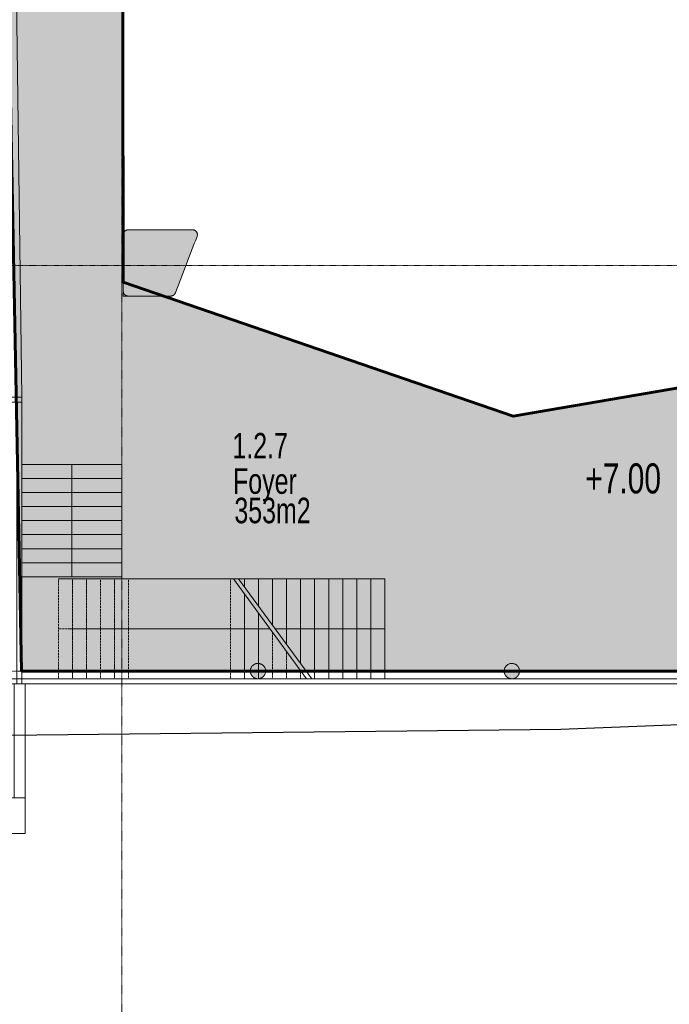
# Model space of a CAD drawing. Header units: millimetres. Extents: x -409347 to -76892, y 286088 to 1850972.
# Tile 291 of 364: x -257834 to -245098, y 1124710 to 1144012. Entities that reach past the tile are written whole.
import ezdxf

# ---------------------------------------------------------------- set-up
doc = ezdxf.new("R2010")
doc.units = ezdxf.units.MM
doc.linetypes.add('DGN Style 2', pattern=[3.08948, 1.853688, -1.235792])
doc.linetypes.add('DGN Style 4', pattern=[4.946257, 2.471584, -1.235792, 0.003089, -1.235792])
for name, color, linetype, lineweight in [('A_BU_CONCRETE_S_FILL', 7, 'Continuous', 0), ('A_P_ALLG_RWO_X_X', 20, 'Continuous', 30), ('A_P_AUSA_STR_X_X', 251, 'Continuous', 0), ('A_P_ERSC_TRE_A_X', 251, 'Continuous', 0), ('A_P_ERSC_TRE_V_X', 251, 'DGN Style 2', 0), ('A_P_MOEB_LOS_X_X', 9, 'Continuous', 0), ('A_P_TEXT_100_X_T', 80, 'Continuous', 0), ('A_P_TREPPE_TXT_A_T', 56, 'Continuous', 13), ('A_P_WAND_BET_A_X', 25, 'Continuous', 0), ('A_P_WAND_BET_V_X', 131, 'DGN Style 2', 0), ('A_P_WAND_BET_X_X', 251, 'Continuous', 30), ('W_TEXT1', 251, 'Continuous', 13), ('Z_RAUMSTEMPEL', 251, 'Continuous', 0)]:
    doc.layers.add(name, color=color, linetype=linetype, lineweight=lineweight)
doc.layers.add('A_P_ACHS_HAR_X_X', color=70, linetype='DGN Style 4', lineweight=0, transparency=0.7)
doc.layers.add('Foyers$stairs', color=7, linetype='Continuous', lineweight=0, true_color=0x000000)
doc.styles.add('H_200-25', font='arial.ttf', dxfattribs={"width": 0.7, "height": 0.5})
doc.styles.add('HPP200-25', font='arial.ttf', dxfattribs={"width": 0.7, "height": 0.5})
doc.styles.add('HPP200-35', font='arial.ttf', dxfattribs={"width": 0.714286, "height": 0.7})

msp = doc.modelspace()

# ---------------------------------------------------------------- hatches: boundary and pattern name
at = {"layer": 'A_BU_CONCRETE_S_FILL', "lineweight": 60, "true_color": 0x991b1e, "transparency": 33554470}
h = msp.add_hatch(color=244, dxfattribs=at)
h.dxf.hatch_style = 1
h.paths.add_polyline_path([(-255837, 1163686), (-262677, 1163686), (-262677, 1157767), (-258313, 1157767), (-257797, 1131242), (-228236, 1131242), (-228136, 1139191), (-231087, 1139191), (-231087, 1144792), (-228287, 1144792), (-228236, 1155616), (-233587, 1155600), (-233555, 1138695), (-242703, 1137171), (-248156, 1136239), (-255805, 1138864)])
at = {"layer": 'A_BU_CONCRETE_S_FILL', "extrusion": (0, 0, -1)}
h = msp.add_hatch(color=256, dxfattribs=at)
edge = h.paths.add_edge_path()
edge.add_spline(control_points=[(253312, 1131242), (253312, 1131392), (253162, 1131392), (253012, 1131392), (253012, 1131242), (253012, 1131092), (253162, 1131092)], knot_values=[0, 0, 0, 0.333333, 0.333333, 0.666667, 0.666667, 1, 1, 1], weights=[1, 0.707107, 1, 0.707107, 1, 0.707107, 1], degree=2, periodic=0)
edge.add_spline(control_points=[(253162, 1131092), (253312, 1131092), (253312, 1131242)], knot_values=[0, 0, 0, 1, 1, 1], weights=[1, 0.707107, 1], degree=2, periodic=0)
h = msp.add_hatch(color=256, dxfattribs=at)
edge = h.paths.add_edge_path()
edge.add_spline(control_points=[(248335, 1131242), (248335, 1131392), (248185, 1131392), (248035, 1131392), (248035, 1131242), (248035, 1131092), (248185, 1131092)], knot_values=[0, 0, 0, 0.333333, 0.333333, 0.666667, 0.666667, 1, 1, 1], weights=[1, 0.707107, 1, 0.707107, 1, 0.707107, 1], degree=2, periodic=0)
edge.add_spline(control_points=[(248185, 1131092), (248335, 1131092), (248335, 1131242)], knot_values=[0, 0, 0, 1, 1, 1], weights=[1, 0.707107, 1], degree=2, periodic=0)
at = {"layer": 'A_P_AUSA_STR_X_X', "ltscale": 0.01}
h = msp.add_hatch(color=256, dxfattribs=at)
edge = h.paths.add_edge_path()
edge.add_line((-255246, 1138594), (-255246, 1138594))
edge.add_line((-255246, 1138594), (-255135, 1138594))
edge.add_line((-255135, 1138594), (-255082, 1138594))
edge.add_line((-255082, 1138594), (-255061, 1138594))
edge.add_line((-255061, 1138594), (-255029, 1138594))
edge.add_line((-255029, 1138594), (-254875, 1138594))
edge.add_line((-254875, 1138594), (-254868, 1138594))
edge.add_line((-254868, 1138594), (-254861, 1138595))
edge.add_line((-254861, 1138595), (-254854, 1138596))
edge.add_line((-254854, 1138596), (-254847, 1138598))
edge.add_line((-254847, 1138598), (-254840, 1138600))
edge.add_line((-254840, 1138600), (-254834, 1138603))
edge.add_line((-254834, 1138603), (-254827, 1138606))
edge.add_line((-254827, 1138606), (-254821, 1138610))
edge.add_line((-254821, 1138610), (-254814, 1138614))
edge.add_line((-254814, 1138614), (-254809, 1138619))
edge.add_line((-254809, 1138619), (-254803, 1138624))
edge.add_line((-254803, 1138624), (-254798, 1138629))
edge.add_line((-254798, 1138629), (-254794, 1138634))
edge.add_line((-254794, 1138634), (-254790, 1138640))
edge.add_line((-254790, 1138640), (-254786, 1138646))
edge.add_line((-254786, 1138646), (-254783, 1138652))
edge.add_line((-254783, 1138652), (-254780, 1138659))
edge.add_line((-254780, 1138659), (-254357, 1139760))
edge.add_line((-254357, 1139760), (-254350, 1139791))
edge.add_spline(control_points=[(-254350, 1139791), (-254349, 1139795), (-254349, 1139798), (-254350, 1139802)], knot_values=[0, 0, 0, 0, 1, 1, 1, 1], degree=3, periodic=0)
edge.add_line((-254350, 1139802), (-254351, 1139814))
edge.add_line((-254351, 1139814), (-254353, 1139825))
edge.add_line((-254353, 1139825), (-254357, 1139836))
edge.add_line((-254357, 1139836), (-254363, 1139847))
edge.add_line((-254363, 1139847), (-254369, 1139857))
edge.add_line((-254369, 1139857), (-254377, 1139866))
edge.add_line((-254377, 1139866), (-254386, 1139873))
edge.add_line((-254386, 1139873), (-254396, 1139880))
edge.add_line((-254396, 1139880), (-254406, 1139885))
edge.add_line((-254406, 1139885), (-254416, 1139889))
edge.add_line((-254416, 1139889), (-254427, 1139892))
edge.add_line((-254427, 1139892), (-254437, 1139893))
edge.add_line((-254437, 1139893), (-254447, 1139894))
edge.add_line((-254447, 1139894), (-255705, 1139894))
edge.add_line((-255705, 1139894), (-255714, 1139893))
edge.add_line((-255714, 1139893), (-255722, 1139892))
edge.add_line((-255722, 1139892), (-255731, 1139890))
edge.add_line((-255731, 1139890), (-255740, 1139887))
edge.add_line((-255740, 1139887), (-255748, 1139884))
edge.add_line((-255748, 1139884), (-255757, 1139879))
edge.add_line((-255757, 1139879), (-255765, 1139873))
edge.add_line((-255765, 1139873), (-255772, 1139867))
edge.add_line((-255772, 1139867), (-255779, 1139860))
edge.add_line((-255779, 1139860), (-255785, 1139852))
edge.add_line((-255785, 1139852), (-255791, 1139844))
edge.add_line((-255791, 1139844), (-255795, 1139835))
edge.add_line((-255795, 1139835), (-255799, 1139827))
edge.add_line((-255799, 1139827), (-255802, 1139818))
edge.add_line((-255802, 1139818), (-255804, 1139809))
edge.add_line((-255804, 1139809), (-255805, 1139800))
edge.add_line((-255805, 1139800), (-255805, 1139791))
edge.add_line((-255805, 1139791), (-255805, 1139091))
edge.add_line((-255805, 1139091), (-255805, 1138694))
edge.add_spline(control_points=[(-255805, 1138694), (-255805, 1138594), (-255705, 1138594)], knot_values=[0, 0, 0, 1, 1, 1], weights=[1, 0.707107, 1], degree=2, periodic=0)
edge.add_line((-255705, 1138594), (-255306, 1138594))
edge.add_line((-255306, 1138594), (-255304, 1138594))
edge.add_line((-255304, 1138594), (-255304, 1138594))
edge.add_line((-255304, 1138594), (-255246, 1138594))
at = {"layer": 'A_P_ERSC_TRE_A_X', "linetype": 'Continuous', "extrusion": (0, 0, -1)}
msp.add_hatch(color=256, dxfattribs=at).paths.add_polyline_path([(256676, 1133292), (256809, 1133092), (256942, 1133292), (256809, 1133292)])
at = {"layer": 'A_P_ERSC_TRE_V_X', "linetype": 'Continuous', "extrusion": (0, 0, -1)}
msp.add_hatch(color=256, dxfattribs=at).paths.add_polyline_path([(254526, 1131939), (254526, 1132072), (254526, 1132205), (254326, 1132072)])

# ---------------------------------------------------------------- linework, layer by layer
at = {"color": 244, "lineweight": 60, "true_color": 0x991b1e}
msp.add_lwpolyline([(-262677, 1163686), (-255837, 1163686), (-255805, 1138864), (-248156, 1136239), (-242703, 1137171), (-233555, 1138695), (-233587, 1155600), (-228236, 1155616), (-228287, 1144792), (-231087, 1144792), (-231087, 1139191), (-228136, 1139191), (-228236, 1131242), (-257797, 1131242), (-258313, 1157767), (-262677, 1157767), (-262677, 1163686)], dxfattribs=at)
at = {"layer": 'A_BU_CONCRETE_S_FILL'}
for points in [[(-253312, 1131242), (-253312, 1131392), (-253162, 1131392), (-253012, 1131392), (-253012, 1131242), (-253012, 1131092), (-253162, 1131092), (-253312, 1131092), (-253312, 1131242)], [(-248335, 1131242), (-248335, 1131392), (-248185, 1131392), (-248035, 1131392), (-248035, 1131242), (-248035, 1131092), (-248185, 1131092), (-248335, 1131092), (-248335, 1131242)]]:
    msp.add_rational_spline(points, [1, 0.707106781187, 1, 0.707106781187, 1, 0.707106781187, 1, 0.707106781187, 1], degree=2, knots=[0, 0, 0, 0.166667, 0.166667, 0.333333, 0.333333, 0.5, 0.5, 1, 1, 1], dxfattribs=at)
at = {"layer": 'A_P_ACHS_HAR_X_X', "ltscale": 0.000466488, "transparency": 33554477}
for p, q in [((-255829, 1198014), (-255829, 1108014)), ((-218481, 1139194), (-308481, 1139194)), ((-218471, 1131242), (-308471, 1131242))]:
    msp.add_line(p, q, dxfattribs=at)
at = {"layer": 'A_P_ALLG_RWO_X_X', "ltscale": 0.01}
msp.add_lwpolyline([(-299737, 1190165), (-299076, 1162230), (-295960, 1162237), (-296269, 1129096), (-262938, 1129180), (-262939, 1129934), (-247222, 1130104), (-224676, 1130992), (-223933, 1127653), (-223407, 1125748), (-216572, 1126609), (-198116, 1132504), (-204821, 1160115), (-209805, 1158859), (-209531, 1157510), (-225717, 1153238), (-227520, 1191746)], dxfattribs=at)
at = {"layer": 'A_P_AUSA_STR_X_X', "ltscale": 0.01}
for points in [[(-255804, 1139809), (-255804, 1139806), (-255804, 1139803), (-255805, 1139800)], [(-255805, 1139800), (-255805, 1139797), (-255805, 1139794), (-255805, 1139791)], [(-255805, 1139791), (-255805, 1139558), (-255805, 1139324), (-255805, 1139091)], [(-255802, 1139818), (-255802, 1139815), (-255803, 1139812), (-255804, 1139809)], [(-255799, 1139827), (-255800, 1139824), (-255801, 1139821), (-255802, 1139818)], [(-255795, 1139835), (-255797, 1139833), (-255798, 1139830), (-255799, 1139827)], [(-255791, 1139844), (-255792, 1139841), (-255794, 1139838), (-255795, 1139835)], [(-255785, 1139852), (-255787, 1139850), (-255789, 1139847), (-255791, 1139844)], [(-255779, 1139860), (-255781, 1139857), (-255783, 1139855), (-255785, 1139852)], [(-255772, 1139867), (-255775, 1139865), (-255777, 1139862), (-255779, 1139860)], [(-255765, 1139873), (-255767, 1139871), (-255770, 1139869), (-255772, 1139867)], [(-255757, 1139879), (-255760, 1139877), (-255762, 1139875), (-255765, 1139873)], [(-255748, 1139884), (-255751, 1139882), (-255754, 1139881), (-255757, 1139879)], [(-255740, 1139887), (-255743, 1139886), (-255746, 1139885), (-255748, 1139884)], [(-255731, 1139890), (-255734, 1139889), (-255737, 1139888), (-255740, 1139887)], [(-255722, 1139892), (-255725, 1139892), (-255728, 1139891), (-255731, 1139890)], [(-255714, 1139893), (-255717, 1139893), (-255719, 1139893), (-255722, 1139892)], [(-255705, 1139894), (-255708, 1139894), (-255711, 1139894), (-255714, 1139893)], [(-254447, 1139894), (-254866, 1139894), (-255286, 1139894), (-255705, 1139894)], [(-254437, 1139893), (-254440, 1139893), (-254444, 1139894), (-254447, 1139894)], [(-254427, 1139892), (-254430, 1139892), (-254433, 1139893), (-254437, 1139893)], [(-254416, 1139889), (-254420, 1139890), (-254423, 1139891), (-254427, 1139892)], [(-254406, 1139885), (-254409, 1139886), (-254413, 1139888), (-254416, 1139889)], [(-254396, 1139880), (-254399, 1139882), (-254402, 1139883), (-254406, 1139885)], [(-254386, 1139873), (-254389, 1139876), (-254392, 1139878), (-254396, 1139880)], [(-254377, 1139866), (-254380, 1139868), (-254383, 1139871), (-254386, 1139873)], [(-254369, 1139857), (-254372, 1139860), (-254375, 1139863), (-254377, 1139866)], [(-254363, 1139847), (-254365, 1139850), (-254367, 1139853), (-254369, 1139857)], [(-254357, 1139836), (-254359, 1139840), (-254361, 1139843), (-254363, 1139847)], [(-254353, 1139825), (-254355, 1139829), (-254356, 1139832), (-254357, 1139836)], [(-254357, 1139760), (-254354, 1139771), (-254352, 1139781), (-254350, 1139791)], [(-254351, 1139814), (-254352, 1139817), (-254352, 1139821), (-254353, 1139825)], [(-254350, 1139802), (-254350, 1139806), (-254350, 1139810), (-254351, 1139814)], [(-254350, 1139791), (-254349, 1139795), (-254349, 1139798), (-254350, 1139802)], [(-254780, 1138659), (-254639, 1139026), (-254498, 1139393), (-254357, 1139760)], [(-254814, 1138614), (-254813, 1138616), (-254811, 1138617), (-254809, 1138619)], [(-254809, 1138619), (-254807, 1138620), (-254805, 1138622), (-254803, 1138624)], [(-254803, 1138624), (-254802, 1138625), (-254800, 1138627), (-254798, 1138629)], [(-254798, 1138629), (-254797, 1138631), (-254795, 1138633), (-254794, 1138634)], [(-254794, 1138634), (-254792, 1138636), (-254791, 1138638), (-254790, 1138640)], [(-254790, 1138640), (-254789, 1138642), (-254787, 1138644), (-254786, 1138646)], [(-254786, 1138646), (-254785, 1138648), (-254784, 1138650), (-254783, 1138652)], [(-254783, 1138652), (-254782, 1138654), (-254781, 1138657), (-254780, 1138659)], [(-255306, 1138594), (-255306, 1138594), (-255305, 1138594), (-255304, 1138594)], [(-255304, 1138594), (-255304, 1138594), (-255304, 1138594), (-255304, 1138594)], [(-255304, 1138594), (-255284, 1138594), (-255265, 1138594), (-255246, 1138594)], [(-254875, 1138594), (-254873, 1138594), (-254870, 1138594), (-254868, 1138594)], [(-254868, 1138594), (-254866, 1138595), (-254863, 1138595), (-254861, 1138595)], [(-254861, 1138595), (-254859, 1138596), (-254856, 1138596), (-254854, 1138596)], [(-254854, 1138596), (-254852, 1138597), (-254849, 1138597), (-254847, 1138598)], [(-254847, 1138598), (-254845, 1138599), (-254843, 1138599), (-254840, 1138600)], [(-254840, 1138600), (-254838, 1138601), (-254836, 1138602), (-254834, 1138603)], [(-254834, 1138603), (-254831, 1138604), (-254829, 1138605), (-254827, 1138606)], [(-254827, 1138606), (-254825, 1138607), (-254823, 1138609), (-254821, 1138610)], [(-254821, 1138610), (-254819, 1138611), (-254816, 1138613), (-254814, 1138614)]]:
    msp.add_open_spline(points, degree=3, dxfattribs=at)
msp.add_rational_spline([(-255805, 1139091), (-255805, 1138959), (-255805, 1138826), (-255805, 1138694), (-255805, 1138636), (-255764, 1138594), (-255705, 1138594), (-255572, 1138594), (-255439, 1138594), (-255306, 1138594)], [1, 1, 1, 1, 0.804737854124, 0.804737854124, 1, 1, 1, 1], degree=3, knots=[0.7777778, 0.7777778, 0.7777778, 0.7777778, 0.8333333, 0.8333333, 0.8333333, 0.8888889, 0.8888889, 0.8888889, 0.9444444, 0.9444444, 0.9444444, 0.9444444], dxfattribs=at)
msp.add_open_spline([(-255246, 1138594), (-255246, 1138594), (-255246, 1138594), (-255246, 1138594), (-255209, 1138594), (-255172, 1138594), (-255135, 1138594), (-255117, 1138594), (-255099, 1138594), (-255082, 1138594), (-255075, 1138594), (-255068, 1138594), (-255061, 1138594), (-255050, 1138594), (-255040, 1138594), (-255029, 1138594), (-255012, 1138594), (-254960, 1138594), (-254909, 1138594), (-254875, 1138594)], degree=3, knots=[0, 0, 0, 0, 0.0555556, 0.0555556, 0.0555556, 0.1111111, 0.1111111, 0.1111111, 0.1666667, 0.1666667, 0.1666667, 0.2222222, 0.2222222, 0.2222222, 0.2777778, 0.2777778, 0.2777778, 0.2964538, 0.3333333, 0.3333333, 0.3333333, 0.3333333], dxfattribs=at)
at = {"layer": 'A_P_ERSC_TRE_A_X', "ltscale": 4.744342, "transparency": 33554559}
for p, q in [((-255805, 1138594), (-255829, 1163686)), ((-258080, 1157875), (-257789, 1136611)), ((-255705, 1138594), (-255805, 1138594)), ((-254952, 1138594), (-255705, 1138594)), ((-248156, 1136239), (-254952, 1138594)), ((-234384, 1138595), (-248156, 1136239)), ((-257789, 1136611), (-257789, 1135292)), ((-257789, 1135292), (-255829, 1135292)), ((-255829, 1135292), (-255829, 1133052)), ((-255829, 1133052), (-250676, 1133052)), ((-250676, 1133052), (-250676, 1131092)), ((-250676, 1131092), (-250676, 1131092)), ((-250676, 1131092), (-240691, 1131092)), ((-250676, 1131092), (-250676, 1131092)), ((-250676, 1131092), (-250676, 1131092))]:
    msp.add_line(p, q, dxfattribs=at)
at = {"layer": 'A_P_ERSC_TRE_A_X'}
for p, q in [((-253151, 1132072), (-253426, 1132072)), ((-253151, 1132072), (-253426, 1132072)), ((-252925, 1132072), (-253151, 1132072)), ((-252925, 1132072), (-253151, 1132072)), ((-252326, 1132072), (-252601, 1132072)), ((-252326, 1132072), (-252601, 1132072)), ((-252051, 1132072), (-252326, 1132072)), ((-252051, 1132072), (-252326, 1132072)), ((-251776, 1132072), (-252051, 1132072)), ((-251776, 1132072), (-252051, 1132072)), ((-251501, 1132072), (-251776, 1132072)), ((-251501, 1132072), (-251776, 1132072)), ((-251226, 1132072), (-251501, 1132072)), ((-251226, 1132072), (-251501, 1132072)), ((-250951, 1132072), (-251226, 1132072)), ((-250951, 1132072), (-251226, 1132072)), ((-250676, 1132072), (-250951, 1132072)), ((-250676, 1132072), (-250951, 1132072))]:
    msp.add_line(p, q, dxfattribs=at)
for points in [[(-253426, 1133052), (-253426, 1132973), (-253426, 1132895)], [(-253426, 1133052), (-253426, 1132973), (-253426, 1132895)], [(-253426, 1133052), (-253426, 1132973), (-253426, 1132895)], [(-253426, 1132895), (-253426, 1132973), (-253426, 1133052)], [(-253426, 1132895), (-253426, 1132973), (-253426, 1133052)], [(-253426, 1132895), (-253426, 1132973), (-253426, 1133052)], [(-253151, 1133052), (-253151, 1132785), (-253151, 1132518)], [(-253151, 1133052), (-253151, 1132785), (-253151, 1132518)], [(-253151, 1133052), (-253151, 1132785), (-253151, 1132518)], [(-253151, 1132518), (-253151, 1132785), (-253151, 1133052)], [(-253151, 1132518), (-253151, 1132785), (-253151, 1133052)], [(-253151, 1132518), (-253151, 1132785), (-253151, 1133052)], [(-252876, 1133052), (-252876, 1132597), (-252876, 1132142)], [(-252876, 1133052), (-252876, 1132597), (-252876, 1132142)], [(-252876, 1133052), (-252876, 1132597), (-252876, 1132142)], [(-252876, 1132142), (-252876, 1132597), (-252876, 1133052)], [(-252876, 1132142), (-252876, 1132597), (-252876, 1133052)], [(-252876, 1132142), (-252876, 1132597), (-252876, 1133052)], [(-252601, 1133052), (-252601, 1132409), (-252601, 1131765)], [(-252601, 1133052), (-252601, 1132409), (-252601, 1131765)], [(-252601, 1133052), (-252601, 1132409), (-252601, 1131765)], [(-252601, 1131765), (-252601, 1132409), (-252601, 1133052)], [(-252601, 1131765), (-252601, 1132409), (-252601, 1133052)], [(-252601, 1131765), (-252601, 1132409), (-252601, 1133052)], [(-252326, 1133052), (-252326, 1132220), (-252326, 1131389)], [(-252326, 1133052), (-252326, 1132220), (-252326, 1131389)], [(-252326, 1133052), (-252326, 1132220), (-252326, 1131389)], [(-252326, 1131389), (-252326, 1132220), (-252326, 1133052)], [(-252326, 1131389), (-252326, 1132220), (-252326, 1133052)], [(-252326, 1131389), (-252326, 1132220), (-252326, 1133052)], [(-252051, 1131092), (-252051, 1132072), (-252051, 1133052)], [(-252051, 1131092), (-252051, 1132072), (-252051, 1133052)], [(-252051, 1131092), (-252051, 1132072), (-252051, 1133052)], [(-252051, 1133052), (-252051, 1132072), (-252051, 1131092)], [(-252051, 1133052), (-252051, 1132072), (-252051, 1131092)], [(-252051, 1133052), (-252051, 1132072), (-252051, 1131092)], [(-251776, 1131092), (-251776, 1132072), (-251776, 1133052)], [(-251776, 1131092), (-251776, 1132072), (-251776, 1133052)], [(-251776, 1131092), (-251776, 1132072), (-251776, 1133052)], [(-251776, 1133052), (-251776, 1132072), (-251776, 1131092)], [(-251776, 1133052), (-251776, 1132072), (-251776, 1131092)], [(-251776, 1133052), (-251776, 1132072), (-251776, 1131092)], [(-251501, 1131092), (-251501, 1132072), (-251501, 1133052)], [(-251501, 1131092), (-251501, 1132072), (-251501, 1133052)], [(-251501, 1131092), (-251501, 1132072), (-251501, 1133052)], [(-251501, 1133052), (-251501, 1132072), (-251501, 1131092)], [(-251501, 1133052), (-251501, 1132072), (-251501, 1131092)], [(-251501, 1133052), (-251501, 1132072), (-251501, 1131092)], [(-251226, 1131092), (-251226, 1132072), (-251226, 1133052)], [(-251226, 1131092), (-251226, 1132072), (-251226, 1133052)], [(-251226, 1131092), (-251226, 1132072), (-251226, 1133052)], [(-251226, 1133052), (-251226, 1132072), (-251226, 1131092)], [(-251226, 1133052), (-251226, 1132072), (-251226, 1131092)], [(-251226, 1133052), (-251226, 1132072), (-251226, 1131092)], [(-250951, 1131092), (-250951, 1132072), (-250951, 1133052)], [(-250951, 1131092), (-250951, 1132072), (-250951, 1133052)], [(-250951, 1131092), (-250951, 1132072), (-250951, 1133052)], [(-250951, 1133052), (-250951, 1132072), (-250951, 1131092)], [(-250951, 1133052), (-250951, 1132072), (-250951, 1131092)], [(-250951, 1133052), (-250951, 1132072), (-250951, 1131092)], [(-250676, 1131092), (-250676, 1132072), (-250676, 1133052)], [(-250676, 1131092), (-250676, 1132072), (-250676, 1133052)], [(-250676, 1131092), (-250676, 1132072), (-250676, 1133052)]]:
    msp.add_open_spline(points, degree=2, dxfattribs=at)
at = {"layer": 'A_P_ERSC_TRE_V_X'}
for p, q in [((-255701, 1131092), (-255701, 1133052)), ((-255701, 1131092), (-255701, 1133052)), ((-253701, 1133052), (-253701, 1131092)), ((-253701, 1133052), (-253701, 1131092)), ((-256801, 1132072), (-257076, 1132072)), ((-256801, 1132072), (-257076, 1132072)), ((-256526, 1132072), (-256801, 1132072)), ((-256526, 1132072), (-256801, 1132072)), ((-256251, 1132072), (-256526, 1132072)), ((-256251, 1132072), (-256526, 1132072)), ((-255976, 1132072), (-256251, 1132072)), ((-255976, 1132072), (-256251, 1132072)), ((-255701, 1132072), (-255976, 1132072)), ((-255701, 1132072), (-255976, 1132072)), ((-253426, 1132072), (-253701, 1132072)), ((-253426, 1132072), (-253701, 1132072))]:
    msp.add_line(p, q, dxfattribs=at)
for points in [[(-257076, 1133052), (-257076, 1132072), (-257076, 1131092)], [(-257076, 1133052), (-257076, 1132072), (-257076, 1131092)], [(-257076, 1133052), (-257076, 1132072), (-257076, 1131092)], [(-256801, 1131092), (-256801, 1132072), (-256801, 1133052)], [(-256801, 1131092), (-256801, 1132072), (-256801, 1133052)], [(-256801, 1131092), (-256801, 1132072), (-256801, 1133052)], [(-256801, 1133052), (-256801, 1132072), (-256801, 1131092)], [(-256801, 1133052), (-256801, 1132072), (-256801, 1131092)], [(-256801, 1133052), (-256801, 1132072), (-256801, 1131092)], [(-256526, 1131092), (-256526, 1132072), (-256526, 1133052)], [(-256526, 1131092), (-256526, 1132072), (-256526, 1133052)], [(-256526, 1131092), (-256526, 1132072), (-256526, 1133052)], [(-256526, 1133052), (-256526, 1132072), (-256526, 1131092)], [(-256526, 1133052), (-256526, 1132072), (-256526, 1131092)], [(-256526, 1133052), (-256526, 1132072), (-256526, 1131092)], [(-256251, 1131092), (-256251, 1132072), (-256251, 1133052)], [(-255976, 1131092), (-255976, 1132072), (-255976, 1133052)], [(-255976, 1131092), (-255976, 1132072), (-255976, 1133052)], [(-255976, 1131092), (-255976, 1132072), (-255976, 1133052)], [(-255976, 1133052), (-255976, 1132072), (-255976, 1131092)], [(-255976, 1133052), (-255976, 1132072), (-255976, 1131092)], [(-255976, 1133052), (-255976, 1132072), (-255976, 1131092)], [(-255701, 1131092), (-255701, 1132072), (-255701, 1133052)], [(-255701, 1131092), (-255701, 1132072), (-255701, 1133052)], [(-255701, 1131092), (-255701, 1132072), (-255701, 1133052)], [(-255701, 1131092), (-255701, 1132072), (-255701, 1133052)], [(-253701, 1133052), (-253701, 1132072), (-253701, 1131092)], [(-253701, 1133052), (-253701, 1132072), (-253701, 1131092)], [(-253701, 1133052), (-253701, 1132072), (-253701, 1131092)], [(-253701, 1133052), (-253701, 1132072), (-253701, 1131092)], [(-253426, 1131092), (-253426, 1131925), (-253426, 1132758)], [(-253426, 1131092), (-253426, 1131925), (-253426, 1132758)], [(-253426, 1131092), (-253426, 1131925), (-253426, 1132758)], [(-253426, 1132758), (-253426, 1131925), (-253426, 1131092)], [(-253426, 1132758), (-253426, 1131925), (-253426, 1131092)], [(-253426, 1132758), (-253426, 1131925), (-253426, 1131092)], [(-253151, 1131092), (-253151, 1131737), (-253151, 1132381)], [(-253151, 1131092), (-253151, 1131737), (-253151, 1132381)], [(-253151, 1131092), (-253151, 1131737), (-253151, 1132381)], [(-253151, 1132381), (-253151, 1131737), (-253151, 1131092)], [(-253151, 1132381), (-253151, 1131737), (-253151, 1131092)], [(-253151, 1132381), (-253151, 1131737), (-253151, 1131092)], [(-252876, 1131092), (-252876, 1131548), (-252876, 1132005)], [(-252876, 1131092), (-252876, 1131548), (-252876, 1132005)], [(-252876, 1131092), (-252876, 1131548), (-252876, 1132005)], [(-252876, 1132005), (-252876, 1131548), (-252876, 1131092)], [(-252876, 1132005), (-252876, 1131548), (-252876, 1131092)], [(-252876, 1132005), (-252876, 1131548), (-252876, 1131092)], [(-252601, 1131092), (-252601, 1131360), (-252601, 1131628)], [(-252601, 1131092), (-252601, 1131360), (-252601, 1131628)], [(-252601, 1131092), (-252601, 1131360), (-252601, 1131628)], [(-252601, 1131628), (-252601, 1131360), (-252601, 1131092)], [(-252601, 1131628), (-252601, 1131360), (-252601, 1131092)], [(-252601, 1131628), (-252601, 1131360), (-252601, 1131092)], [(-252326, 1131092), (-252326, 1131172), (-252326, 1131252)], [(-252326, 1131092), (-252326, 1131172), (-252326, 1131252)], [(-252326, 1131092), (-252326, 1131172), (-252326, 1131252)], [(-252326, 1131252), (-252326, 1131172), (-252326, 1131092)], [(-252326, 1131252), (-252326, 1131172), (-252326, 1131092)], [(-252326, 1131252), (-252326, 1131172), (-252326, 1131092)]]:
    msp.add_open_spline(points, degree=2, dxfattribs=at)
at = {"layer": 'A_P_MOEB_LOS_X_X', "ltscale": 0.000466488}
msp.add_3dface([(-252109, 1131092), (-253541, 1133052), (-253641, 1133052), (-252209, 1131092)], dxfattribs=at)
at = {"layer": 'A_P_TREPPE_TXT_A_T', "ltscale": 0.888069}
for p, q in [((-256809, 1133092), (-256809, 1135292)), ((-252925, 1132072), (-256876, 1132072)), ((-250676, 1132072), (-252825, 1132072))]:
    msp.add_line(p, q, dxfattribs=at)
at = {"layer": 'A_P_WAND_BET_A_X', "ltscale": 0.01}
msp.add_3dface([(-409347, 1850972), (-87526, 1850972), (-87526, 286088), (-409347, 286088)], dxfattribs=at)
at = {"layer": 'A_P_WAND_BET_A_X'}
for points in [[(-257789, 1136611), (-257789, 1136511), (-263066, 1136511), (-263066, 1136611)], [(-257789, 1136611), (-257889, 1136611), (-257889, 1130992), (-257789, 1130992)], [(-263066, 1130992), (-263066, 1131092), (-228128, 1131092), (-228128, 1130992)], [(-257939, 1130992), (-257724, 1130992), (-257724, 1128756), (-257939, 1128756)], [(-258424, 1128756), (-257724, 1128756), (-257724, 1128056), (-258424, 1128056)]]:
    msp.add_3dface(points, dxfattribs=at)
at = {"layer": 'A_P_WAND_BET_V_X'}
for points in [[(-393838, 1227393), (-393831, 1092383), (-110937, 1092398), (-110944, 1227408)], [(-393838, 1227383), (-393831, 1092383), (-110937, 1092398), (-110944, 1227398)]]:
    msp.add_3dface(points, dxfattribs=at)
at = {"layer": 'Foyers$stairs'}
for p, q in [((-256809, 1135017), (-256809, 1135292)), ((-256809, 1135017), (-256809, 1135292)), ((-256809, 1134742), (-256809, 1135017)), ((-256809, 1134742), (-256809, 1135017)), ((-256809, 1134467), (-256809, 1134742)), ((-256809, 1134467), (-256809, 1134742)), ((-256809, 1134192), (-256809, 1134467)), ((-256809, 1134192), (-256809, 1134467)), ((-256809, 1133917), (-256809, 1134192)), ((-256809, 1133917), (-256809, 1134192)), ((-256809, 1133642), (-256809, 1133917)), ((-256809, 1133642), (-256809, 1133917)), ((-256809, 1133367), (-256809, 1133642)), ((-256809, 1133367), (-256809, 1133642)), ((-256809, 1133092), (-256809, 1133367)), ((-256809, 1133092), (-256809, 1133367)), ((-257789, 1131092), (-257204, 1131092))]:
    msp.add_line(p, q, dxfattribs=at)
for points in [[(-257789, 1131092), (-257789, 1132092), (-257789, 1135292)], [(-255829, 1135292), (-256809, 1135292), (-257789, 1135292)], [(-255829, 1135292), (-256809, 1135292), (-257789, 1135292)], [(-255829, 1135292), (-256809, 1135292), (-257789, 1135292)], [(-255829, 1133052), (-255829, 1133229), (-255829, 1135292)], [(-255829, 1135017), (-256809, 1135017), (-257789, 1135017)], [(-255829, 1135017), (-256809, 1135017), (-257789, 1135017)], [(-255829, 1135017), (-256809, 1135017), (-257789, 1135017)], [(-257789, 1135017), (-256809, 1135017), (-255829, 1135017)], [(-257789, 1135017), (-256809, 1135017), (-255829, 1135017)], [(-257789, 1135017), (-256809, 1135017), (-255829, 1135017)], [(-255829, 1134742), (-256809, 1134742), (-257789, 1134742)], [(-255829, 1134742), (-256809, 1134742), (-257789, 1134742)], [(-255829, 1134742), (-256809, 1134742), (-257789, 1134742)], [(-257789, 1134742), (-256809, 1134742), (-255829, 1134742)], [(-257789, 1134742), (-256809, 1134742), (-255829, 1134742)], [(-257789, 1134742), (-256809, 1134742), (-255829, 1134742)], [(-255829, 1134467), (-256809, 1134467), (-257789, 1134467)], [(-255829, 1134467), (-256809, 1134467), (-257789, 1134467)], [(-255829, 1134467), (-256809, 1134467), (-257789, 1134467)], [(-257789, 1134467), (-256809, 1134467), (-255829, 1134467)], [(-257789, 1134467), (-256809, 1134467), (-255829, 1134467)], [(-257789, 1134467), (-256809, 1134467), (-255829, 1134467)], [(-255829, 1134192), (-256809, 1134192), (-257789, 1134192)], [(-255829, 1134192), (-256809, 1134192), (-257789, 1134192)], [(-255829, 1134192), (-256809, 1134192), (-257789, 1134192)], [(-257789, 1134192), (-256809, 1134192), (-255829, 1134192)], [(-257789, 1134192), (-256809, 1134192), (-255829, 1134192)], [(-257789, 1134192), (-256809, 1134192), (-255829, 1134192)], [(-255829, 1133917), (-256809, 1133917), (-257789, 1133917)], [(-255829, 1133917), (-256809, 1133917), (-257789, 1133917)], [(-255829, 1133917), (-256809, 1133917), (-257789, 1133917)], [(-257789, 1133917), (-256809, 1133917), (-255829, 1133917)], [(-257789, 1133917), (-256809, 1133917), (-255829, 1133917)], [(-257789, 1133917), (-256809, 1133917), (-255829, 1133917)], [(-255829, 1133642), (-256809, 1133642), (-257789, 1133642)], [(-255829, 1133642), (-256809, 1133642), (-257789, 1133642)], [(-255829, 1133642), (-256809, 1133642), (-257789, 1133642)], [(-257789, 1133642), (-256809, 1133642), (-255829, 1133642)], [(-257789, 1133642), (-256809, 1133642), (-255829, 1133642)], [(-257789, 1133642), (-256809, 1133642), (-255829, 1133642)], [(-255829, 1133367), (-256809, 1133367), (-257789, 1133367)], [(-255829, 1133367), (-256809, 1133367), (-257789, 1133367)], [(-255829, 1133367), (-256809, 1133367), (-257789, 1133367)], [(-257789, 1133367), (-256809, 1133367), (-255829, 1133367)], [(-257789, 1133367), (-256809, 1133367), (-255829, 1133367)], [(-257789, 1133367), (-256809, 1133367), (-255829, 1133367)], [(-257789, 1133092), (-256789, 1133092), (-255829, 1133092)], [(-257789, 1133092), (-256809, 1133092), (-255829, 1133092)], [(-257789, 1133092), (-256809, 1133092), (-255829, 1133092)], [(-257789, 1133092), (-256809, 1133092), (-255829, 1133092)], [(-250676, 1133052), (-250814, 1133052), (-257076, 1133052)], [(-254524, 1131623), (-254524, 1131623), (-254524, 1131623)], [(-257076, 1131092), (-250814, 1131092), (-250676, 1131092)]]:
    msp.add_open_spline(points, degree=2, dxfattribs=at)

# ---------------------------------------------------------------- texts
at = {"layer": 'A_P_TEXT_100_X_T', "color": 6, "true_color": 0xff00ff, "style": 'HPP200-35', "width": 0.714286}
msp.add_text('+7.00', height=588.6, dxfattribs=at).set_placement((-246746, 1134725))
at = {"layer": 'A_P_WAND_BET_X_X', "style": 'HPP200-25', "width": 0.7}
msp.add_text('353m2', height=500, dxfattribs=at).set_placement((-253624, 1134141))
at = {"layer": 'W_TEXT1', "style": 'H_200-25', "width": 0.7}
msp.add_text('Foyer', height=500, dxfattribs=at).set_placement((-253650, 1134717))
at = {"layer": 'Z_RAUMSTEMPEL', "style": 'HPP200-25', "width": 0.7}
msp.add_text('1.2.7', height=500, dxfattribs=at).set_placement((-253663, 1135411))

doc.saveas('drawing.dxf')
